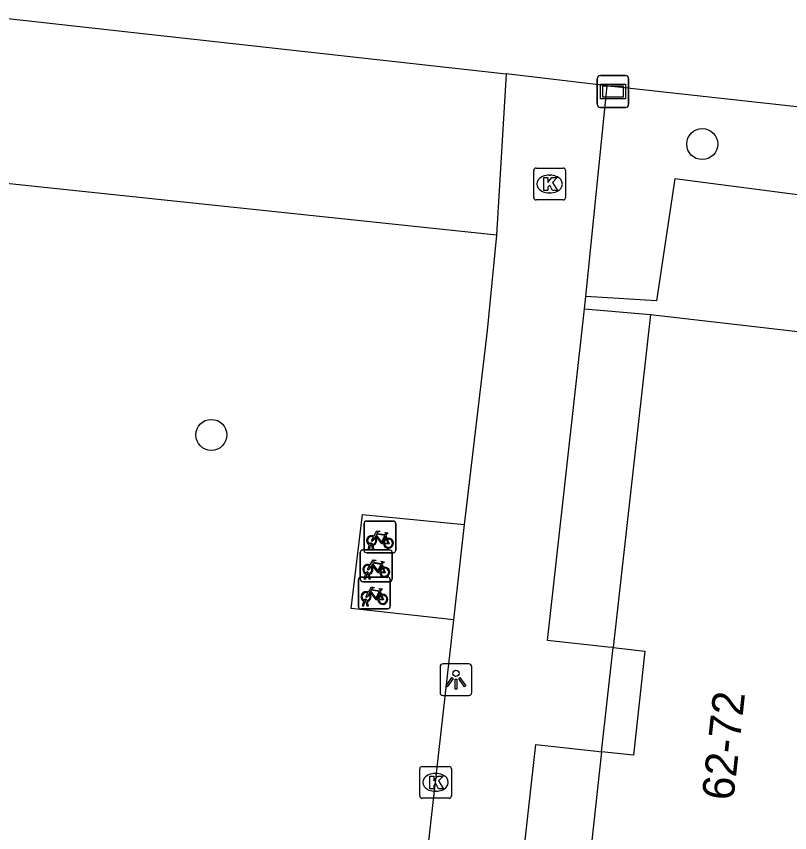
# Model space of a CAD drawing. Extents: x 161928 to 163055, y 386475 to 387428.
# Drawn here: x 162337.26 to 162361.6, y 386705.82 to 386731.52 of the extents above; entities that cross this region are included whole.
import ezdxf

# ---------------------------------------------------------------- set-up
doc = ezdxf.new("R2010")
doc.units = 0
for name, color, linetype in [('IMGEO_Boom', 7, 'Continuous'), ('IMGEO_Fietsenrek', 7, 'Continuous'), ('IMGEO_Grasland_overig', 7, 'Continuous'), ('IMGEO_Groenvoorziening', 7, 'Continuous'), ('IMGEO_Kolk', 7, 'Continuous'), ('IMGEO_Lichtpunt', 7, 'Continuous'), ('IMGEO_Pand', 7, 'Continuous'), ('IMGEO_Pand_nummerreeks', 7, 'Continuous'), ('IMGEO_Straatnaambord', 7, 'Continuous'), ('IMGEO_Voetpad_open', 7, 'Continuous')]:
    doc.layers.add(name, color=color, linetype=linetype)

msp = doc.modelspace()

# ---------------------------------------------------------------- linework, layer by layer
at = {"layer": 'IMGEO_Boom'}
for centre in [(162358.847, 386727.496), (162343.396, 386718.341)]:
    msp.add_circle(centre, 0.489, dxfattribs=at)
at = {"layer": 'IMGEO_Fietsenrek'}
for p, q in [((162348.201, 386714.705), (162348.201, 386715.546)), ((162348.201, 386715.546), (162348.201, 386714.705)), ((162348.276, 386715.63), (162349.117, 386715.63)), ((162349.117, 386715.63), (162348.276, 386715.63)), ((162349.201, 386715.555), (162349.201, 386714.714)), ((162349.201, 386714.714), (162349.201, 386715.555)), ((162348.888, 386715.179), (162348.924, 386715.084)), ((162348.158, 386714.72), (162348.999, 386714.72)), ((162348.999, 386714.72), (162348.158, 386714.72)), ((162348.328, 386714.714), (162348.367, 386714.874)), ((162348.362, 386714.714), (162348.328, 386714.714)), ((162348.397, 386714.862), (162348.362, 386714.714)), ((162348.439, 386714.886), (162348.438, 386714.89)), ((162348.48, 386714.714), (162348.446, 386714.856)), ((162348.47, 386714.897), (162348.471, 386714.89)), ((162348.478, 386714.86), (162348.513, 386714.714)), ((162348.513, 386714.714), (162348.48, 386714.714)), ((162348.083, 386713.795), (162348.083, 386714.636)), ((162348.083, 386714.636), (162348.083, 386713.795)), ((162349.126, 386714.63), (162348.285, 386714.63)), ((162348.285, 386714.63), (162349.126, 386714.63)), ((162349.083, 386714.645), (162349.083, 386713.804)), ((162349.083, 386713.804), (162349.083, 386714.645)), ((162348.77, 386714.269), (162348.806, 386714.174)), ((162348.21, 386713.804), (162348.249, 386713.964)), ((162348.279, 386713.952), (162348.244, 386713.804)), ((162348.321, 386713.976), (162348.32, 386713.98)), ((162348.362, 386713.804), (162348.328, 386713.946)), ((162348.352, 386713.987), (162348.353, 386713.98)), ((162348.36, 386713.95), (162348.395, 386713.804)), ((162348.025, 386712.938), (162348.025, 386713.779)), ((162348.025, 386713.779), (162348.025, 386712.938)), ((162348.1, 386713.863), (162348.941, 386713.863)), ((162348.941, 386713.863), (162348.1, 386713.863)), ((162349.008, 386713.72), (162348.167, 386713.72)), ((162348.167, 386713.72), (162349.008, 386713.72)), ((162348.244, 386713.804), (162348.21, 386713.804)), ((162348.395, 386713.804), (162348.362, 386713.804)), ((162349.025, 386713.788), (162349.025, 386712.947)), ((162349.025, 386712.947), (162349.025, 386713.788)), ((162348.712, 386713.412), (162348.748, 386713.317)), ((162348.152, 386712.947), (162348.191, 386713.107)), ((162348.186, 386712.947), (162348.152, 386712.947)), ((162348.221, 386713.095), (162348.186, 386712.947)), ((162348.263, 386713.119), (162348.262, 386713.123)), ((162348.304, 386712.947), (162348.27, 386713.089)), ((162348.294, 386713.13), (162348.295, 386713.123)), ((162348.302, 386713.093), (162348.337, 386712.947)), ((162348.337, 386712.947), (162348.304, 386712.947)), ((162348.95, 386712.863), (162348.109, 386712.863)), ((162348.109, 386712.863), (162348.95, 386712.863))]:
    msp.add_line(p, q, dxfattribs=at)
for points in [[(162348.514, 386715.156), (162348.609, 386715.32), (162348.695, 386715.306), (162348.697, 386715.297), (162348.641, 386715.286), (162348.614, 386715.241), (162348.87, 386715.2)], [(162348.857, 386715.175), (162348.6, 386715.216), (162348.583, 386715.187), (162348.75, 386714.967), (162348.857, 386715.175)], [(162348.87, 386715.2), (162348.895, 386715.249), (162348.889, 386715.253), (162348.866, 386715.257), (162348.854, 386715.264), (162348.853, 386715.267), (162348.855, 386715.272), (162348.95, 386715.257), (162348.952, 386715.247), (162348.942, 386715.234), (162348.93, 386715.228), (162348.916, 386715.234), (162348.888, 386715.179)], [(162348.535, 386715.104), (162348.483, 386715.014), (162348.443, 386714.989), (162348.444, 386715.036), (162348.499, 386715.13)], [(162348.81, 386714.912), (162348.76, 386714.912), (162348.569, 386715.163), (162348.55, 386715.131)], [(162348.905, 386715.077), (162348.875, 386715.154), (162348.766, 386714.936), (162348.809, 386714.936)], [(162348.839, 386714.936), (162348.959, 386714.935), (162348.915, 386715.049)], [(162348.935, 386715.056), (162348.99, 386714.911), (162348.84, 386714.911)], [(162348.417, 386714.194), (162348.365, 386714.104), (162348.325, 386714.079), (162348.326, 386714.126), (162348.381, 386714.22)], [(162348.396, 386714.246), (162348.491, 386714.41), (162348.577, 386714.396), (162348.579, 386714.387), (162348.523, 386714.376), (162348.496, 386714.331), (162348.752, 386714.29)], [(162348.692, 386714.002), (162348.642, 386714.002), (162348.451, 386714.253), (162348.432, 386714.221)], [(162348.739, 386714.265), (162348.482, 386714.306), (162348.465, 386714.277), (162348.632, 386714.057), (162348.739, 386714.265)], [(162348.787, 386714.167), (162348.757, 386714.244), (162348.648, 386714.026), (162348.691, 386714.026)], [(162348.752, 386714.29), (162348.777, 386714.339), (162348.771, 386714.343), (162348.748, 386714.347), (162348.736, 386714.354), (162348.735, 386714.357), (162348.737, 386714.362), (162348.832, 386714.347), (162348.834, 386714.337), (162348.824, 386714.324), (162348.812, 386714.318), (162348.798, 386714.324), (162348.77, 386714.269)], [(162348.721, 386714.026), (162348.841, 386714.025), (162348.797, 386714.139)], [(162348.817, 386714.146), (162348.872, 386714.001), (162348.722, 386714.001)], [(162348.338, 386713.389), (162348.433, 386713.553), (162348.519, 386713.539), (162348.521, 386713.53), (162348.465, 386713.519), (162348.438, 386713.474), (162348.694, 386713.433)], [(162348.634, 386713.145), (162348.584, 386713.145), (162348.393, 386713.396), (162348.374, 386713.364)], [(162348.681, 386713.408), (162348.424, 386713.449), (162348.407, 386713.42), (162348.574, 386713.2), (162348.681, 386713.408)], [(162348.694, 386713.433), (162348.719, 386713.482), (162348.713, 386713.486), (162348.69, 386713.49), (162348.678, 386713.497), (162348.677, 386713.5), (162348.679, 386713.505), (162348.774, 386713.49), (162348.776, 386713.48), (162348.766, 386713.467), (162348.754, 386713.461), (162348.74, 386713.467), (162348.712, 386713.412)], [(162348.359, 386713.337), (162348.307, 386713.247), (162348.267, 386713.222), (162348.268, 386713.269), (162348.323, 386713.363)], [(162348.729, 386713.31), (162348.699, 386713.387), (162348.59, 386713.169), (162348.633, 386713.169)], [(162348.663, 386713.169), (162348.783, 386713.168), (162348.739, 386713.282)], [(162348.759, 386713.289), (162348.814, 386713.144), (162348.664, 386713.144)]]:
    msp.add_lwpolyline(points, dxfattribs=at)
for centre, radius, start, end in [((162348.279, 386715.552), 0.0779, 92.4484, 184.2845), ((162348.279, 386715.552), 0.0779, 92.4484, 184.2845), ((162349.123, 386715.552), 0.0779, 2.4484, 94.2845), ((162349.123, 386715.552), 0.0779, 2.4484, 94.2845), ((162348.441, 386715.015), 0.159, 62.6766, 242.1369), ((162348.441, 386715.015), 0.129, 63.3192, 238.903), ((162348.421, 386714.886), 0.0499, 12.8025, 158.6934), ((162348.441, 386715.015), 0.129, 283.6043, 43.4302), ((162348.441, 386715.015), 0.159, 283.5766, 46.6042), ((162348.968, 386714.931), 0.159, 113.3408, 178.3217), ((162348.968, 386714.931), 0.159, 187.0065, 105.7708), ((162348.968, 386714.931), 0.129, 113.923, 177.9556), ((162348.968, 386714.931), 0.129, 188.6715, 104.5883), ((162348.161, 386714.642), 0.0779, 92.4484, 184.2845), ((162348.161, 386714.642), 0.0779, 92.4484, 184.2845), ((162348.279, 386714.708), 0.0779, 182.4484, 274.2845), ((162348.279, 386714.708), 0.0779, 182.4484, 274.2845), ((162348.441, 386715.015), 0.159, 253.9967, 271.7867), ((162348.421, 386714.886), 0.0174, 12.8025, 163.4502), ((162348.441, 386715.015), 0.129, 253.415, 269.0204), ((162349.005, 386714.642), 0.0779, 2.4484, 94.2845), ((162349.005, 386714.642), 0.0779, 2.4484, 94.2845), ((162349.123, 386714.708), 0.0779, 272.4484, 4.2845), ((162349.123, 386714.708), 0.0779, 272.4484, 4.2845), ((162348.323, 386714.105), 0.159, 62.6766, 242.1369), ((162348.323, 386714.105), 0.129, 63.3192, 238.903), ((162348.323, 386714.105), 0.129, 283.6043, 43.4302), ((162348.323, 386714.105), 0.159, 283.5766, 46.6042), ((162348.85, 386714.021), 0.159, 113.3408, 178.3217), ((162348.85, 386714.021), 0.159, 187.0065, 105.7708), ((162348.303, 386713.976), 0.0499, 12.8025, 158.6934), ((162348.323, 386714.105), 0.159, 253.9967, 271.7867), ((162348.303, 386713.976), 0.0174, 12.8025, 163.4502), ((162348.323, 386714.105), 0.129, 253.415, 269.0204), ((162348.85, 386714.021), 0.129, 113.923, 177.9556), ((162348.85, 386714.021), 0.129, 188.6715, 104.5883), ((162348.103, 386713.785), 0.0779, 92.4484, 184.2845), ((162348.103, 386713.785), 0.0779, 92.4484, 184.2845), ((162348.161, 386713.798), 0.0779, 182.4484, 274.2845), ((162348.161, 386713.798), 0.0779, 182.4484, 274.2845), ((162348.947, 386713.785), 0.0779, 2.4484, 94.2845), ((162348.947, 386713.785), 0.0779, 2.4484, 94.2845), ((162349.005, 386713.798), 0.0779, 272.4484, 4.2845), ((162349.005, 386713.798), 0.0779, 272.4484, 4.2845), ((162348.265, 386713.248), 0.159, 62.6766, 242.1369), ((162348.265, 386713.248), 0.129, 63.3192, 238.903), ((162348.245, 386713.119), 0.0499, 12.8025, 158.6934), ((162348.245, 386713.119), 0.0174, 12.8025, 163.4502), ((162348.265, 386713.248), 0.129, 283.6043, 43.4302), ((162348.265, 386713.248), 0.159, 283.5766, 46.6042), ((162348.792, 386713.164), 0.159, 113.3408, 178.3217), ((162348.792, 386713.164), 0.159, 187.0065, 105.7708), ((162348.792, 386713.164), 0.129, 113.923, 177.9556), ((162348.792, 386713.164), 0.129, 188.6715, 104.5883), ((162348.103, 386712.941), 0.0779, 182.4484, 274.2845), ((162348.103, 386712.941), 0.0779, 182.4484, 274.2845), ((162348.265, 386713.248), 0.159, 253.9967, 271.7867), ((162348.265, 386713.248), 0.129, 253.415, 269.0204), ((162348.947, 386712.941), 0.0779, 272.4484, 4.2845), ((162348.947, 386712.941), 0.0779, 272.4484, 4.2845)]:
    msp.add_arc(centre, radius, start, end, dxfattribs=at)
at = {"layer": 'IMGEO_Grasland_overig'}
msp.add_lwpolyline([(162355.136, 386722.313), (162357.215, 386722.129)], dxfattribs=at)
at = {"layer": 'IMGEO_Groenvoorziening'}
for points in [[(162352.367, 386724.632), (162326.588, 386727.344), (162326.949, 386729.845), (162315.167, 386731.372), (162314.687, 386727.45), (162312.598, 386727.632)], [(162395.081, 386719.869), (162368.417, 386722.87), (162368.614, 386725.015), (162357.984, 386726.402), (162357.411, 386722.557), (162355.179, 386722.702)]]:
    msp.add_lwpolyline(points, dxfattribs=at)
at = {"layer": 'IMGEO_Kolk'}
for p, q in [((162353.543, 386725.813), (162353.543, 386726.665)), ((162353.618, 386726.739), (162354.47, 386726.739)), ((162354.031, 386726.519), (162354.056, 386726.519)), ((162354.544, 386726.665), (162354.544, 386725.813)), ((162354.47, 386725.739), (162353.618, 386725.739)), ((162354.054, 386725.959), (162354.029, 386725.959)), ((162349.953, 386706.976), (162349.953, 386707.828)), ((162350.028, 386707.902), (162350.88, 386707.902)), ((162350.954, 386707.828), (162350.954, 386706.976)), ((162350.441, 386707.682), (162350.466, 386707.682)), ((162350.464, 386707.122), (162350.439, 386707.122)), ((162350.88, 386706.902), (162350.028, 386706.902))]:
    msp.add_line(p, q, dxfattribs=at)
for points in [[(162353.543, 386725.813), (162353.543, 386726.665)], [(162353.618, 386726.739), (162354.47, 386726.739)], [(162354.544, 386726.665), (162354.544, 386725.813)], [(162353.864, 386726.439), (162353.987, 386726.439), (162353.987, 386726.288), (162354.117, 386726.439), (162354.281, 386726.439), (162354.135, 386726.288), (162354.288, 386726.039), (162354.136, 386726.039), (162354.051, 386726.203), (162353.987, 386726.136), (162353.987, 386726.039), (162353.864, 386726.039), (162353.864, 386726.439)], [(162354.47, 386725.739), (162353.618, 386725.739)], [(162349.953, 386706.976), (162349.953, 386707.828)], [(162350.028, 386707.902), (162350.88, 386707.902)], [(162350.954, 386707.828), (162350.954, 386706.976)], [(162350.274, 386707.602), (162350.397, 386707.602), (162350.397, 386707.451), (162350.527, 386707.602), (162350.691, 386707.602), (162350.545, 386707.451), (162350.698, 386707.202), (162350.546, 386707.202), (162350.461, 386707.366), (162350.397, 386707.299), (162350.397, 386707.202), (162350.274, 386707.202), (162350.274, 386707.602)], [(162350.88, 386706.902), (162350.028, 386706.902)]]:
    msp.add_lwpolyline(points, dxfattribs=at)
for centre, start, end in [((162353.62, 386726.663), 91.552, 178.448), ((162353.62, 386726.663), 91.552, 178.448), ((162354.468, 386726.663), 1.552, 88.448), ((162354.468, 386726.663), 1.552, 88.448), ((162353.62, 386725.815), 181.552, 268.448), ((162353.62, 386725.815), 181.552, 268.448), ((162354.468, 386725.815), 271.552, 358.448), ((162354.468, 386725.815), 271.552, 358.448), ((162350.03, 386707.826), 91.552, 178.448), ((162350.03, 386707.826), 91.552, 178.448), ((162350.878, 386707.826), 1.552, 88.448), ((162350.878, 386707.826), 1.552, 88.448), ((162350.03, 386706.978), 181.552, 268.448), ((162350.03, 386706.978), 181.552, 268.448), ((162350.878, 386706.978), 271.552, 358.448), ((162350.878, 386706.978), 271.552, 358.448)]:
    msp.add_arc(centre, 0.0765, start, end, dxfattribs=at)
for centre, major_axis, ratio, start_param, end_param in [((162354.03, 386726.239), (-0.387, 0.002), 0.722429, 4.712389, 7.853982), ((162354.055, 386726.239), (-0.39, 0.002), 0.717154, 1.570796, 4.712389), ((162350.44, 386707.402), (-0.387, 0.002), 0.722429, 4.712389, 7.853982), ((162350.465, 386707.402), (-0.39, 0.002), 0.717154, 1.570796, 4.712389)]:
    msp.add_ellipse(centre, major_axis=major_axis, ratio=ratio, start_param=start_param, end_param=end_param, dxfattribs=at)
at = {"layer": 'IMGEO_Lichtpunt'}
for p, q in [((162351.497, 386711.133), (162350.689, 386711.133)), ((162351.497, 386711.133), (162350.689, 386711.133)), ((162350.595, 386711.038), (162350.595, 386710.231)), ((162350.595, 386711.038), (162350.595, 386710.231)), ((162351.591, 386710.231), (162351.591, 386711.038)), ((162351.591, 386710.231), (162351.591, 386711.038)), ((162350.689, 386710.137), (162351.497, 386710.137)), ((162350.689, 386710.137), (162351.497, 386710.137))]:
    msp.add_line(p, q, dxfattribs=at)
for points in [[(162350.969, 386710.702), (162351.008, 386710.674), (162350.82, 386710.412), (162350.782, 386710.439), (162350.969, 386710.702)], [(162351.071, 386710.654), (162351.118, 386710.654), (162351.118, 386710.332), (162351.071, 386710.332), (162351.071, 386710.654)], [(162351.181, 386710.674), (162351.219, 386710.701), (162351.406, 386710.439), (162351.367, 386710.411), (162351.181, 386710.674)]]:
    msp.add_lwpolyline(points, dxfattribs=at)
msp.add_circle((162351.094, 386710.836), 0.0994, dxfattribs=at)
for centre, start, end in [((162350.689, 386711.038), 90, 180), ((162350.689, 386711.038), 90, 180), ((162351.497, 386711.038), 0, 90), ((162351.497, 386711.038), 0, 90), ((162350.689, 386710.231), 180, 270), ((162350.689, 386710.231), 180, 270), ((162351.497, 386710.231), 270, 0), ((162351.497, 386710.231), 270, 360)]:
    msp.add_arc(centre, 0.0946, start, end, dxfattribs=at)
at = {"layer": 'IMGEO_Pand'}
for points in [[(162357.215, 386722.129), (162356.046, 386711.643)], [(162357.215, 386722.129), (162367.862, 386720.903), (162367.753, 386719.922), (162365.936, 386703.668)], [(162356.046, 386711.643), (162357.042, 386711.535), (162356.684, 386708.259), (162355.681, 386708.368)], [(162355.681, 386708.368), (162355.294, 386704.896)]]:
    msp.add_lwpolyline(points, dxfattribs=at)
at = {"layer": 'IMGEO_Straatnaambord'}
for p, q in [((162355.64, 386729.652), (162356.43, 386729.652)), ((162356.43, 386729.652), (162355.64, 386729.652)), ((162355.54, 386728.752), (162355.54, 386729.552)), ((162355.54, 386729.552), (162355.54, 386728.752)), ((162356.53, 386729.552), (162356.53, 386728.752)), ((162356.53, 386728.752), (162356.53, 386729.552)), ((162356.43, 386728.652), (162355.64, 386728.652)), ((162355.64, 386728.652), (162356.43, 386728.652))]:
    msp.add_line(p, q, dxfattribs=at)
for points in [[(162355.641, 386729.384), (162356.429, 386729.384), (162356.429, 386728.92), (162355.641, 386728.92), (162355.641, 386729.384)], [(162355.706, 386729.319), (162355.706, 386728.985), (162356.364, 386728.985), (162356.364, 386729.319), (162355.706, 386729.319)]]:
    msp.add_lwpolyline(points, dxfattribs=at)
for centre, start, end in [((162355.64, 386729.552), 90, 180), ((162355.64, 386729.552), 90, 180), ((162356.43, 386729.552), 0, 90), ((162356.43, 386729.552), 360, 90), ((162355.64, 386728.752), 180, 270), ((162355.64, 386728.752), 180, 270), ((162356.43, 386728.752), 270, 0), ((162356.43, 386728.752), 270, 0)]:
    msp.add_arc(centre, 0.1, start, end, dxfattribs=at)
at = {"layer": 'IMGEO_Voetpad_open'}
for points in [[(162313.269, 386734.099), (162352.675, 386729.708)], [(162352.675, 386729.708), (162352.367, 386724.632)], [(162355.858, 386729.333), (162352.675, 386729.708)], [(162355.179, 386722.702), (162355.858, 386729.333)], [(162355.858, 386729.333), (162356.309, 386729.283), (162395.425, 386724.974)], [(162352.367, 386724.632), (162352.075, 386721.623), (162351.36, 386715.599), (162351.351, 386715.518)], [(162355.136, 386722.313), (162355.179, 386722.702)], [(162356.046, 386711.643), (162355.88, 386711.661), (162353.973, 386711.869), (162355.136, 386722.313)], [(162351.022, 386712.514), (162347.792, 386712.874), (162348.155, 386715.83), (162351.351, 386715.518)], [(162351.351, 386715.518), (162351.033, 386712.614), (162351.022, 386712.514)], [(162351.022, 386712.514), (162349.398, 386698.229), (162349.387, 386698.131)], [(162355.681, 386708.368), (162356.046, 386711.643)], [(162354.099, 386694.181), (162353.971, 386694.195), (162352.028, 386694.407), (162353.608, 386708.594), (162355.521, 386708.385), (162355.681, 386708.368)]]:
    msp.add_lwpolyline(points, dxfattribs=at)

# ---------------------------------------------------------------- texts
at = {"layer": 'IMGEO_Pand_nummerreeks'}
msp.add_text('62-72', height=1, rotation=83.7635, dxfattribs=at).set_placement((162359.825, 386706.805))

doc.saveas('drawing.dxf')
